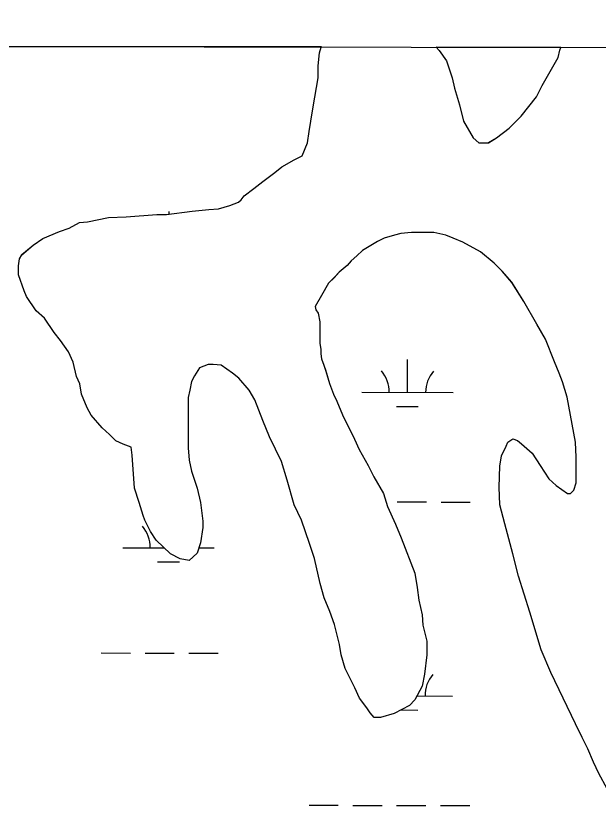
# Model space of a CAD drawing. Extents: x 3187622 to 3225504, y 800805 to 826213.
# Drawn here: x 3208180 to 3208818, y 823556 to 824434 of the extents above; entities that cross this region are included whole.
import ezdxf

# ---------------------------------------------------------------- set-up
doc = ezdxf.new("R2010")
doc.units = 0
for name, color, linetype in [('V-GRID-FRAM', 7, 'Continuous'), ('V-SITE-VEGE', 7, 'Continuous'), ('V-WETL-SWMP', 7, 'Continuous')]:
    doc.layers.add(name, color=color, linetype=linetype)

msp = doc.modelspace()

# ---------------------------------------------------------------- linework, layer by layer
at = {"layer": 'V-GRID-FRAM'}
msp.add_lwpolyline([(3191838.83, 824434.07), (3223248.62, 824370.11), (3223219.52, 806183.49), (3191793.86, 806247.48), (3191838.83, 824434.07)], dxfattribs=at)
at = {"layer": 'V-SITE-VEGE'}
for p, q in [((3208514.35, 824400.12), (3201846.24, 824413.7)), ((3208512.29, 824393.65), (3208514.04, 824399.81)), ((3208514.04, 824399.81), (3208514.35, 824400.12)), ((3208776.65, 824399.58), (3208639.93, 824399.86)), ((3208639.93, 824399.86), (3208643.4, 824396.4)), ((3208643.4, 824396.4), (3208651.33, 824384.97)), ((3208773.64, 824388.59), (3208775.39, 824396.52)), ((3208775.39, 824396.52), (3208776.65, 824399.58)), ((3208510.54, 824379.57), (3208512.29, 824393.65)), ((3208756.06, 824357.78), (3208773.64, 824388.59)), ((3208510.55, 824366.37), (3208510.54, 824379.57)), ((3208651.33, 824384.97), (3208657.5, 824366.49)), ((3208507.05, 824345.25), (3208510.55, 824366.37)), ((3208657.5, 824366.49), (3208660.15, 824355.06)), ((3208660.15, 824355.06), (3208665.45, 824336.58)), ((3208749.92, 824345.46), (3208756.06, 824357.78)), ((3208504.43, 824330.28), (3208507.05, 824345.25)), ((3208733.22, 824324.33), (3208749.92, 824345.46)), ((3208665.45, 824336.58), (3208669.87, 824318.99)), ((3208500.93, 824307.4), (3208504.43, 824330.28)), ((3208669.87, 824318.99), (3208680.44, 824300.52)), ((3208720.03, 824311.11), (3208733.22, 824324.33)), ((3208705.96, 824300.54), (3208720.03, 824311.11)), ((3208499.18, 824295.08), (3208500.93, 824307.4)), ((3208680.44, 824300.52), (3208686.6, 824295.24)), ((3208697.16, 824295.26), (3208705.96, 824300.54)), ((3208493.03, 824281), (3208499.18, 824295.08)), ((3208686.6, 824295.24), (3208697.16, 824295.26)), ((3208471.04, 824268.66), (3208484.23, 824276.59)), ((3208484.23, 824276.59), (3208493.03, 824281)), ((3208463.13, 824262.49), (3208471.04, 824268.66)), ((3208449.94, 824252.8), (3208463.13, 824262.49)), ((3208440.27, 824244.87), (3208449.94, 824252.8)), ((3208429.71, 824236.95), (3208440.27, 824244.87)), ((3208413.88, 824226.37), (3208423.56, 824229.9)), ((3208423.56, 824229.9), (3208426.2, 824232.54)), ((3208426.2, 824232.54), (3208429.71, 824236.95)), ((3208372.53, 824220.18), (3208391.01, 824221.95)), ((3208391.01, 824221.95), (3208401.57, 824222.84)), ((3208401.57, 824222.84), (3208413.88, 824226.37)), ((3208258.15, 824208.64), (3208281.02, 824213.06)), ((3208281.02, 824213.06), (3208300.38, 824213.96)), ((3208300.38, 824213.96), (3208333.82, 824216.62)), ((3208333.82, 824216.62), (3208344.38, 824216.63)), ((3208344.38, 824216.63), (3208372.53, 824220.18)), ((3208237.92, 824201.58), (3208249.35, 824207.75)), ((3208249.35, 824207.75), (3208258.15, 824208.64)), ((3208208.89, 824190.12), (3208227.36, 824198.05)), ((3208227.36, 824198.05), (3208237.92, 824201.58)), ((3208601.34, 824195.74), (3208594.3, 824193.97)), ((3208612.77, 824196.63), (3208601.34, 824195.74)), ((3208637.41, 824196.65), (3208612.77, 824196.63)), ((3208650.61, 824194.02), (3208637.41, 824196.65)), ((3208198.34, 824183.07), (3208208.89, 824190.12)), ((3208575.83, 824186.92), (3208559.12, 824177.22)), ((3208582.86, 824190.44), (3208575.83, 824186.92)), ((3208594.3, 824193.97), (3208582.86, 824190.44)), ((3208658.54, 824190.51), (3208650.61, 824194.02)), ((3208669.1, 824186.12), (3208658.54, 824190.51)), ((3208688.47, 824175.58), (3208669.1, 824186.12)), ((3208186.03, 824172.5), (3208198.34, 824183.07)), ((3208559.12, 824177.22), (3208552.96, 824171.06)), ((3208182.52, 824160.18), (3208183.39, 824168.1)), ((3208183.39, 824168.1), (3208186.03, 824172.5)), ((3208552.96, 824171.06), (3208546.81, 824165.77)), ((3208703.44, 824163.27), (3208688.47, 824175.58)), ((3208182.53, 824150.5), (3208182.52, 824160.18)), ((3208542.41, 824160.49), (3208533.62, 824153.44)), ((3208546.81, 824165.77), (3208542.41, 824160.49)), ((3208712.24, 824154.48), (3208703.44, 824163.27)), ((3208188.7, 824132.9), (3208182.53, 824150.5)), ((3208533.62, 824153.44), (3208528.34, 824147.28)), ((3208722.82, 824142.17), (3208712.24, 824154.48)), ((3208528.34, 824147.28), (3208522.19, 824141.11)), ((3208736.03, 824121.06), (3208722.82, 824142.17)), ((3208191.35, 824126.75), (3208188.7, 824132.9)), ((3208522.19, 824141.11), (3208514.28, 824127.91)), ((3208201.92, 824110.92), (3208191.35, 824126.75)), ((3208514.28, 824127.91), (3208507.25, 824115.58)), ((3208507.25, 824115.58), (3208508.14, 824112.06)), ((3208750.13, 824096.44), (3208736.03, 824121.06)), ((3208210.73, 824103.01), (3208201.92, 824110.92)), ((3208508.14, 824112.06), (3208510.78, 824108.55)), ((3208510.78, 824108.55), (3208512.55, 824098.87)), ((3208221.3, 824087.17), (3208210.73, 824103.01)), ((3208512.55, 824098.87), (3208512.57, 824075.11)), ((3208759.83, 824079.73), (3208750.13, 824096.44)), ((3208228.35, 824078.38), (3208221.3, 824087.17)), ((3208237.16, 824066.07), (3208228.35, 824078.38)), ((3208512.57, 824075.11), (3208513.45, 824068.95)), ((3208769.53, 824055.09), (3208759.83, 824079.73)), ((3208242.45, 824054.64), (3208237.16, 824066.07)), ((3208513.45, 824068.95), (3208513.46, 824063.67)), ((3208513.46, 824063.67), (3208514.34, 824058.39)), ((3208245.98, 824038.8), (3208242.45, 824054.64)), ((3208514.34, 824058.39), (3208516.99, 824051.35)), ((3208774.82, 824042.78), (3208769.53, 824055.09)), ((3208380.6, 824048.6), (3208375.33, 824039.79)), ((3208390.28, 824052.12), (3208380.6, 824048.6)), ((3208395.56, 824052.13), (3208390.28, 824052.12)), ((3208404.36, 824051.26), (3208395.56, 824052.13)), ((3208416.68, 824042.47), (3208404.36, 824051.26)), ((3208516.99, 824051.35), (3208518.75, 824046.08)), ((3208518.75, 824046.08), (3208523.17, 824031.12)), ((3208249.51, 824030.88), (3208245.98, 824038.8)), ((3208375.33, 824039.79), (3208371.81, 824033.63)), ((3208423.73, 824037.2), (3208416.68, 824042.47)), ((3208435.18, 824024.01), (3208423.73, 824037.2)), ((3208778.35, 824033.1), (3208774.82, 824042.78)), ((3208251.27, 824019.45), (3208249.51, 824030.88)), ((3208371.81, 824033.63), (3208370.06, 824023.95)), ((3208523.17, 824031.12), (3208527.57, 824019.69)), ((3208783.64, 824016.39), (3208778.35, 824033.1)), ((3208257.45, 824004.49), (3208251.27, 824019.45)), ((3208370.06, 824023.95), (3208368.31, 824016.03)), ((3208441.35, 824013.45), (3208435.18, 824024.01)), ((3208527.57, 824019.69), (3208531.1, 824011.77)), ((3208368.31, 824016.03), (3208368.36, 823960.59)), ((3208450.17, 823990.58), (3208441.35, 824013.45)), ((3208531.1, 824011.77), (3208537.27, 823996.82)), ((3208792.48, 823967.12), (3208783.64, 824016.39)), ((3208261.85, 823996.58), (3208257.45, 824004.49)), ((3208274.19, 823982.51), (3208261.85, 823996.58)), ((3208537.27, 823996.82), (3208550.5, 823970.43)), ((3208457.22, 823972.99), (3208450.17, 823990.58)), ((3208282.11, 823975.48), (3208274.19, 823982.51)), ((3208289.16, 823968.44), (3208282.11, 823975.48)), ((3208297.08, 823964.93), (3208289.16, 823968.44)), ((3208470.45, 823945.72), (3208457.22, 823972.99)), ((3208550.5, 823970.43), (3208555.79, 823959)), ((3208716.81, 823962.66), (3208718.57, 823967.06)), ((3208718.57, 823967.06), (3208723.84, 823970.58)), ((3208723.84, 823970.58), (3208729.13, 823968.83)), ((3208729.13, 823968.83), (3208733.53, 823965.31)), ((3208793.38, 823950.41), (3208792.48, 823967.12)), ((3208305.88, 823961.42), (3208297.08, 823964.93)), ((3208306.77, 823952.62), (3208305.88, 823961.42)), ((3208368.36, 823960.59), (3208369.25, 823947.39)), ((3208555.79, 823959), (3208565.48, 823941.41)), ((3208711.54, 823952.09), (3208716.81, 823962.66)), ((3208733.53, 823965.31), (3208744.98, 823954.76)), ((3208309.44, 823916.54), (3208306.77, 823952.62)), ((3208709.79, 823940.65), (3208711.54, 823952.09)), ((3208744.98, 823954.76), (3208753.79, 823941.57)), ((3208793.4, 823922.25), (3208793.38, 823950.41)), ((3208369.25, 823947.39), (3208371.9, 823935.08)), ((3208476.62, 823925.49), (3208470.45, 823945.72)), ((3208565.48, 823941.41), (3208571.65, 823929.09)), ((3208708.93, 823917.77), (3208709.79, 823940.65)), ((3208753.79, 823941.57), (3208763.48, 823926.62)), ((3208371.9, 823935.08), (3208378.08, 823916.6)), ((3208484.56, 823898.22), (3208476.62, 823925.49)), ((3208571.65, 823929.09), (3208582.23, 823910.62)), ((3208763.48, 823926.62), (3208771.41, 823919.59)), ((3208790.77, 823914.32), (3208793.4, 823922.25)), ((3208314.73, 823900.71), (3208309.44, 823916.54)), ((3208378.08, 823916.6), (3208381.61, 823900.77)), ((3208709.83, 823898.41), (3208708.93, 823917.77)), ((3208771.41, 823919.59), (3208783.73, 823910.8)), ((3208787.25, 823910.8), (3208790.77, 823914.32)), ((3208582.23, 823910.62), (3208586.64, 823896.55)), ((3208783.73, 823910.8), (3208787.25, 823910.8)), ((3208319.15, 823886.64), (3208314.73, 823900.71)), ((3208381.61, 823900.77), (3208384.27, 823880.53)), ((3208492.5, 823881.5), (3208484.56, 823898.22)), ((3208586.64, 823896.55), (3208595.46, 823877.2)), ((3208715.13, 823877.3), (3208709.83, 823898.41)), ((3208320.91, 823881.36), (3208319.15, 823886.64)), ((3208327.08, 823869.04), (3208320.91, 823881.36)), ((3208384.27, 823880.53), (3208384.27, 823873.49)), ((3208501.32, 823856), (3208492.5, 823881.5)), ((3208384.27, 823873.49), (3208381.65, 823856.77)), ((3208595.46, 823877.2), (3208601.63, 823862.24)), ((3208723.95, 823844.75), (3208715.13, 823877.3)), ((3208333.25, 823859.37), (3208327.08, 823869.04)), ((3208601.63, 823862.24), (3208616.62, 823823.54)), ((3208349.1, 823844.43), (3208333.25, 823859.37)), ((3208381.65, 823856.77), (3208378.14, 823845.33)), ((3208506.61, 823839.28), (3208501.32, 823856)), ((3208359.67, 823839.15), (3208349.1, 823844.43)), ((3208378.14, 823845.33), (3208369.35, 823837.4)), ((3208730.14, 823820.12), (3208723.95, 823844.75)), ((3208369.35, 823837.4), (3208359.67, 823839.15)), ((3208512.8, 823812.01), (3208506.61, 823839.28)), ((3208616.62, 823823.54), (3208619.27, 823807.7)), ((3208742.49, 823780.53), (3208730.14, 823820.12)), ((3208517.21, 823796.17), (3208512.8, 823812.01)), ((3208619.27, 823807.7), (3208621.05, 823793.63)), ((3208523.38, 823781.22), (3208517.21, 823796.17)), ((3208621.05, 823793.63), (3208624.58, 823777.79)), ((3208528.68, 823767.15), (3208523.38, 823781.22)), ((3208624.58, 823777.79), (3208625.47, 823766.35)), ((3208754.84, 823739.18), (3208742.49, 823780.53)), ((3208533.97, 823745.15), (3208528.68, 823767.15)), ((3208625.47, 823766.35), (3208629.88, 823748.76)), ((3208629.88, 823748.76), (3208629.9, 823733.8)), ((3208535.74, 823733.72), (3208533.97, 823745.15)), ((3208765.42, 823714.56), (3208754.84, 823739.18)), ((3208540.16, 823718.76), (3208535.74, 823733.72)), ((3208629.9, 823733.8), (3208627.28, 823712.68)), ((3208550.73, 823697.65), (3208540.16, 823718.76)), ((3208627.28, 823712.68), (3208624.65, 823699.48)), ((3208792.75, 823658.26), (3208765.42, 823714.56)), ((3208556.02, 823686.22), (3208550.73, 823697.65)), ((3208624.65, 823699.48), (3208616.74, 823684.51)), ((3208563.95, 823675.66), (3208556.02, 823686.22)), ((3208610.59, 823678.34), (3208593.88, 823669.53)), ((3208616.74, 823684.51), (3208610.59, 823678.34)), ((3208567.48, 823670.39), (3208563.95, 823675.66)), ((3208571.88, 823665.11), (3208567.48, 823670.39)), ((3208593.88, 823669.53), (3208578.92, 823665.12)), ((3208578.92, 823665.12), (3208571.88, 823665.11)), ((3208799.8, 823643.31), (3208792.75, 823658.26)), ((3208805.98, 823631), (3208799.8, 823643.31)), ((3208812.15, 823616.04), (3208805.98, 823631)), ((3208818.32, 823603.73), (3208812.15, 823616.04)), ((3208827.13, 823587.02), (3208818.32, 823603.73))]:
    msp.add_line(p, q, dxfattribs=at)
at = {"layer": 'V-WETL-SWMP'}
for p, q in [((3208514.36, 824400.12), (3205581.04, 824406.09)), ((3208512.29, 824393.64), (3208514.05, 824399.8)), ((3208514.05, 824399.8), (3208514.36, 824400.12)), ((3208776.65, 824399.58), (3208639.93, 824399.86)), ((3208639.93, 824399.86), (3208643.4, 824396.4)), ((3208643.4, 824396.4), (3208651.33, 824384.97)), ((3208773.64, 824388.59), (3208775.39, 824396.51)), ((3208775.39, 824396.51), (3208776.65, 824399.58)), ((3208510.54, 824379.56), (3208512.29, 824393.64)), ((3208756.07, 824357.78), (3208773.64, 824388.59)), ((3208510.56, 824366.36), (3208510.54, 824379.56)), ((3208651.33, 824384.97), (3208657.51, 824366.49)), ((3208507.05, 824345.24), (3208510.56, 824366.36)), ((3208657.51, 824366.49), (3208660.15, 824355.05)), ((3208660.15, 824355.05), (3208665.45, 824336.58)), ((3208749.92, 824345.45), (3208756.07, 824357.78)), ((3208504.43, 824330.28), (3208507.05, 824345.24)), ((3208733.22, 824324.32), (3208749.92, 824345.45)), ((3208665.45, 824336.58), (3208669.87, 824318.99)), ((3208500.93, 824307.4), (3208504.43, 824330.28)), ((3208669.87, 824318.99), (3208680.44, 824300.52)), ((3208720.03, 824311.11), (3208733.22, 824324.32)), ((3208705.96, 824300.54), (3208720.03, 824311.11)), ((3208499.18, 824295.08), (3208500.93, 824307.4)), ((3208680.44, 824300.52), (3208686.61, 824295.24)), ((3208697.16, 824295.25), (3208705.96, 824300.54)), ((3208493.03, 824280.99), (3208499.18, 824295.08)), ((3208686.61, 824295.24), (3208697.16, 824295.25)), ((3208471.04, 824268.66), (3208484.24, 824276.59)), ((3208484.24, 824276.59), (3208493.03, 824280.99)), ((3208463.13, 824262.49), (3208471.04, 824268.66)), ((3208449.94, 824252.8), (3208463.13, 824262.49)), ((3208440.27, 824244.87), (3208449.94, 824252.8)), ((3208429.71, 824236.94), (3208440.27, 824244.87)), ((3208413.88, 824226.37), (3208423.56, 824229.9)), ((3208423.56, 824229.9), (3208426.2, 824232.54)), ((3208426.2, 824232.54), (3208429.71, 824236.94)), ((3208372.53, 824220.17), (3208391.01, 824221.95)), ((3208391.01, 824221.95), (3208401.57, 824222.84)), ((3208401.57, 824222.84), (3208413.88, 824226.37)), ((3208258.15, 824208.63), (3208281.03, 824213.05)), ((3208281.03, 824213.05), (3208300.38, 824213.95)), ((3208300.38, 824213.95), (3208333.82, 824216.62)), ((3208333.82, 824216.62), (3208344.38, 824216.63)), ((3208344.38, 824216.63), (3208372.53, 824220.17)), ((3208347.4, 824217.01), (3208347.41, 824219.89)), ((3208237.92, 824201.58), (3208249.35, 824207.75)), ((3208249.35, 824207.75), (3208258.15, 824208.63)), ((3208208.89, 824190.11), (3208227.36, 824198.05)), ((3208227.36, 824198.05), (3208237.92, 824201.58)), ((3208601.34, 824195.74), (3208594.3, 824193.97)), ((3208612.78, 824196.62), (3208601.34, 824195.74)), ((3208637.41, 824196.65), (3208612.78, 824196.62)), ((3208650.62, 824194.02), (3208637.41, 824196.65)), ((3208198.34, 824183.06), (3208208.89, 824190.11)), ((3208575.83, 824186.91), (3208559.12, 824177.22)), ((3208582.86, 824190.44), (3208575.83, 824186.91)), ((3208594.3, 824193.97), (3208582.86, 824190.44)), ((3208658.54, 824190.51), (3208650.62, 824194.02)), ((3208669.1, 824186.11), (3208658.54, 824190.51)), ((3208688.47, 824175.57), (3208669.1, 824186.11)), ((3208186.03, 824172.49), (3208198.34, 824183.06)), ((3208559.12, 824177.22), (3208552.96, 824171.05)), ((3208182.52, 824160.17), (3208183.39, 824168.09)), ((3208183.39, 824168.09), (3208186.03, 824172.49)), ((3208552.96, 824171.05), (3208546.81, 824165.77)), ((3208703.44, 824163.27), (3208688.47, 824175.57)), ((3208182.53, 824150.49), (3208182.52, 824160.17)), ((3208542.41, 824160.49), (3208533.62, 824153.44)), ((3208546.81, 824165.77), (3208542.41, 824160.49)), ((3208712.25, 824154.47), (3208703.44, 824163.27)), ((3208188.7, 824132.9), (3208182.53, 824150.49)), ((3208533.62, 824153.44), (3208528.35, 824147.27)), ((3208722.82, 824142.16), (3208712.25, 824154.47)), ((3208528.35, 824147.27), (3208522.19, 824141.11)), ((3208736.03, 824121.06), (3208722.82, 824142.16)), ((3208191.35, 824126.74), (3208188.7, 824132.9)), ((3208522.19, 824141.11), (3208514.28, 824127.9)), ((3208201.92, 824110.91), (3208191.35, 824126.74)), ((3208514.28, 824127.9), (3208507.25, 824115.58)), ((3208507.25, 824115.58), (3208508.14, 824112.06)), ((3208750.13, 824096.43), (3208736.03, 824121.06)), ((3208210.73, 824103), (3208201.92, 824110.91)), ((3208508.14, 824112.06), (3208510.78, 824108.54)), ((3208510.78, 824108.54), (3208512.55, 824098.86)), ((3208221.3, 824087.17), (3208210.73, 824103)), ((3208512.55, 824098.86), (3208512.57, 824075.11)), ((3208759.83, 824079.72), (3208750.13, 824096.43)), ((3208228.35, 824078.38), (3208221.3, 824087.17)), ((3208237.16, 824066.07), (3208228.35, 824078.38)), ((3208512.57, 824075.11), (3208513.45, 824068.95)), ((3208769.53, 824055.09), (3208759.83, 824079.72)), ((3208242.45, 824054.63), (3208237.16, 824066.07)), ((3208513.45, 824068.95), (3208513.46, 824063.67)), ((3208513.46, 824063.67), (3208514.34, 824058.39)), ((3208245.98, 824038.8), (3208242.45, 824054.63)), ((3208514.34, 824058.39), (3208516.99, 824051.35)), ((3208608.44, 824021.5), (3208608.51, 824057.5)), ((3208774.82, 824042.78), (3208769.53, 824055.09)), ((3208380.6, 824048.59), (3208375.33, 824039.79)), ((3208390.28, 824052.12), (3208380.6, 824048.59)), ((3208395.56, 824052.13), (3208390.28, 824052.12)), ((3208404.36, 824051.25), (3208395.56, 824052.13)), ((3208416.68, 824042.47), (3208404.36, 824051.25)), ((3208516.99, 824051.35), (3208518.75, 824046.07)), ((3208518.75, 824046.07), (3208523.17, 824031.12)), ((3208249.51, 824030.88), (3208245.98, 824038.8)), ((3208375.33, 824039.79), (3208371.82, 824033.63)), ((3208423.73, 824037.19), (3208416.68, 824042.47)), ((3208435.18, 824024), (3208423.73, 824037.19)), ((3208778.35, 824033.1), (3208774.82, 824042.78)), ((3208251.28, 824019.44), (3208249.51, 824030.88)), ((3208371.82, 824033.63), (3208370.06, 824023.95)), ((3208523.17, 824031.12), (3208527.58, 824019.68)), ((3208783.64, 824016.39), (3208778.35, 824033.1)), ((3208257.45, 824004.49), (3208251.28, 824019.44)), ((3208370.06, 824023.95), (3208368.31, 824016.02)), ((3208441.35, 824013.45), (3208435.18, 824024)), ((3208527.58, 824019.68), (3208531.1, 824011.77)), ((3208558.44, 824021.6), (3208658.44, 824021.4)), ((3208368.31, 824016.02), (3208368.36, 823960.59)), ((3208450.17, 823990.58), (3208441.35, 824013.45)), ((3208531.1, 824011.77), (3208537.28, 823996.81)), ((3208792.48, 823967.12), (3208783.64, 824016.39)), ((3208261.86, 823996.57), (3208257.45, 824004.49)), ((3208596.41, 824006.09), (3208620.41, 824006.04)), ((3208274.19, 823982.51), (3208261.86, 823996.57)), ((3208537.28, 823996.81), (3208550.5, 823970.43)), ((3208457.22, 823972.99), (3208450.17, 823990.58)), ((3208282.11, 823975.47), (3208274.19, 823982.51)), ((3208289.16, 823968.44), (3208282.11, 823975.47)), ((3208297.08, 823964.93), (3208289.16, 823968.44)), ((3208470.45, 823945.72), (3208457.22, 823972.99)), ((3208550.5, 823970.43), (3208555.79, 823958.99)), ((3208716.81, 823962.65), (3208718.57, 823967.05)), ((3208718.57, 823967.05), (3208723.85, 823970.58)), ((3208723.85, 823970.58), (3208729.13, 823968.82)), ((3208729.13, 823968.82), (3208733.53, 823965.31)), ((3208793.38, 823950.4), (3208792.48, 823967.12)), ((3208305.88, 823961.42), (3208297.08, 823964.93)), ((3208306.77, 823952.62), (3208305.88, 823961.42)), ((3208368.36, 823960.59), (3208369.25, 823947.39)), ((3208555.79, 823958.99), (3208565.48, 823941.4)), ((3208711.54, 823952.09), (3208716.81, 823962.65)), ((3208733.53, 823965.31), (3208744.98, 823954.76)), ((3208309.44, 823916.54), (3208306.77, 823952.62)), ((3208709.79, 823940.65), (3208711.54, 823952.09)), ((3208744.98, 823954.76), (3208753.79, 823941.57)), ((3208793.4, 823922.24), (3208793.38, 823950.4)), ((3208369.25, 823947.39), (3208371.9, 823935.07)), ((3208476.62, 823925.49), (3208470.45, 823945.72)), ((3208565.48, 823941.4), (3208571.65, 823929.09)), ((3208708.93, 823917.77), (3208709.79, 823940.65)), ((3208753.79, 823941.57), (3208763.48, 823926.62)), ((3208371.9, 823935.07), (3208378.08, 823916.6)), ((3208484.56, 823898.22), (3208476.62, 823925.49)), ((3208571.65, 823929.09), (3208582.23, 823910.62)), ((3208763.48, 823926.62), (3208771.41, 823919.58)), ((3208790.77, 823914.32), (3208793.4, 823922.24)), ((3208314.73, 823900.71), (3208309.44, 823916.54)), ((3208378.08, 823916.6), (3208381.61, 823900.77)), ((3208709.83, 823898.41), (3208708.93, 823917.77)), ((3208771.41, 823919.58), (3208783.73, 823910.8)), ((3208787.25, 823910.8), (3208790.77, 823914.32)), ((3208582.23, 823910.62), (3208586.64, 823896.54)), ((3208783.73, 823910.8), (3208787.25, 823910.8)), ((3208319.15, 823886.63), (3208314.73, 823900.71)), ((3208381.61, 823900.77), (3208384.27, 823880.53)), ((3208492.5, 823881.5), (3208484.56, 823898.22)), ((3208586.64, 823896.54), (3208595.46, 823877.19)), ((3208597.35, 823901.45), (3208629.35, 823901.39)), ((3208645.35, 823901.35), (3208677.35, 823901.29)), ((3208715.13, 823877.3), (3208709.83, 823898.41)), ((3208320.91, 823881.35), (3208319.15, 823886.63)), ((3208327.08, 823869.04), (3208320.91, 823881.35)), ((3208384.27, 823880.53), (3208384.27, 823873.49)), ((3208501.32, 823855.99), (3208492.5, 823881.5)), ((3208384.27, 823873.49), (3208381.65, 823856.77)), ((3208595.46, 823877.19), (3208601.63, 823862.24)), ((3208723.95, 823844.75), (3208715.13, 823877.3)), ((3208333.25, 823859.37), (3208327.08, 823869.04)), ((3208601.63, 823862.24), (3208616.62, 823823.54)), ((3208349.1, 823844.42), (3208333.25, 823859.37)), ((3208381.65, 823856.77), (3208378.14, 823845.33)), ((3208506.61, 823839.28), (3208501.32, 823855.99)), ((3208296.66, 823851.32), (3208341.88, 823851.23)), ((3208359.67, 823839.15), (3208349.1, 823844.42)), ((3208378.14, 823845.33), (3208369.35, 823837.4)), ((3208379.93, 823851.15), (3208396.66, 823851.12)), ((3208730.14, 823820.12), (3208723.95, 823844.75)), ((3208334.63, 823835.81), (3208358.63, 823835.76)), ((3208369.35, 823837.4), (3208359.67, 823839.15)), ((3208512.8, 823812.01), (3208506.61, 823839.28)), ((3208616.62, 823823.54), (3208619.27, 823807.7)), ((3208742.49, 823780.53), (3208730.14, 823820.12)), ((3208517.21, 823796.17), (3208512.8, 823812.01)), ((3208619.27, 823807.7), (3208621.05, 823793.62)), ((3208523.38, 823781.22), (3208517.21, 823796.17)), ((3208621.05, 823793.62), (3208624.58, 823777.79)), ((3208528.68, 823767.14), (3208523.38, 823781.22)), ((3208624.58, 823777.79), (3208625.47, 823766.35)), ((3208754.84, 823739.18), (3208742.49, 823780.53)), ((3208533.97, 823745.15), (3208528.68, 823767.14)), ((3208625.47, 823766.35), (3208629.88, 823748.75)), ((3208629.88, 823748.75), (3208629.9, 823733.79)), ((3208535.74, 823733.71), (3208533.97, 823745.15)), ((3208765.42, 823714.55), (3208754.84, 823739.18)), ((3208273.01, 823735.94), (3208305.01, 823735.87)), ((3208321.01, 823735.84), (3208353.01, 823735.78)), ((3208369.01, 823735.74), (3208401.01, 823735.68)), ((3208540.16, 823718.76), (3208535.74, 823733.71)), ((3208629.9, 823733.79), (3208627.28, 823712.67)), ((3208550.73, 823697.65), (3208540.16, 823718.76)), ((3208627.28, 823712.67), (3208624.65, 823699.47)), ((3208792.75, 823658.26), (3208765.42, 823714.55)), ((3208556.02, 823686.21), (3208550.73, 823697.65)), ((3208624.65, 823699.47), (3208616.74, 823684.51)), ((3208563.95, 823675.66), (3208556.02, 823686.21)), ((3208619.01, 823688.8), (3208657.76, 823688.72)), ((3208610.59, 823678.34), (3208593.88, 823669.53)), ((3208616.74, 823684.51), (3208610.59, 823678.34)), ((3208567.48, 823670.38), (3208563.95, 823675.66)), ((3208571.88, 823665.11), (3208567.48, 823670.38)), ((3208593.88, 823669.53), (3208578.92, 823665.11)), ((3208601.24, 823673.41), (3208619.73, 823673.37)), ((3208578.92, 823665.11), (3208571.88, 823665.11)), ((3208799.8, 823643.31), (3208792.75, 823658.26)), ((3208805.97, 823631), (3208799.8, 823643.31)), ((3208812.15, 823616.04), (3208805.97, 823631)), ((3208818.32, 823603.73), (3208812.15, 823616.04)), ((3208500.67, 823568.97), (3208532.67, 823568.91)), ((3208548.67, 823568.88), (3208580.67, 823568.81)), ((3208596.67, 823568.78), (3208628.67, 823568.71)), ((3208644.67, 823568.68), (3208676.67, 823568.61))]:
    msp.add_line(p, q, dxfattribs=at)
for centre, start, end in [((3208553.2, 824022.09), 359.11148, 40.65514), ((3208663.68, 824021.86), 139.11148, 180.65514), ((3208291.42, 823851.81), 359.11148, 40.65514), ((3208663.01, 823689.19), 139.11148, 180.65514)]:
    msp.add_arc(centre, 35.25, start, end, dxfattribs=at)

doc.saveas('drawing.dxf')
